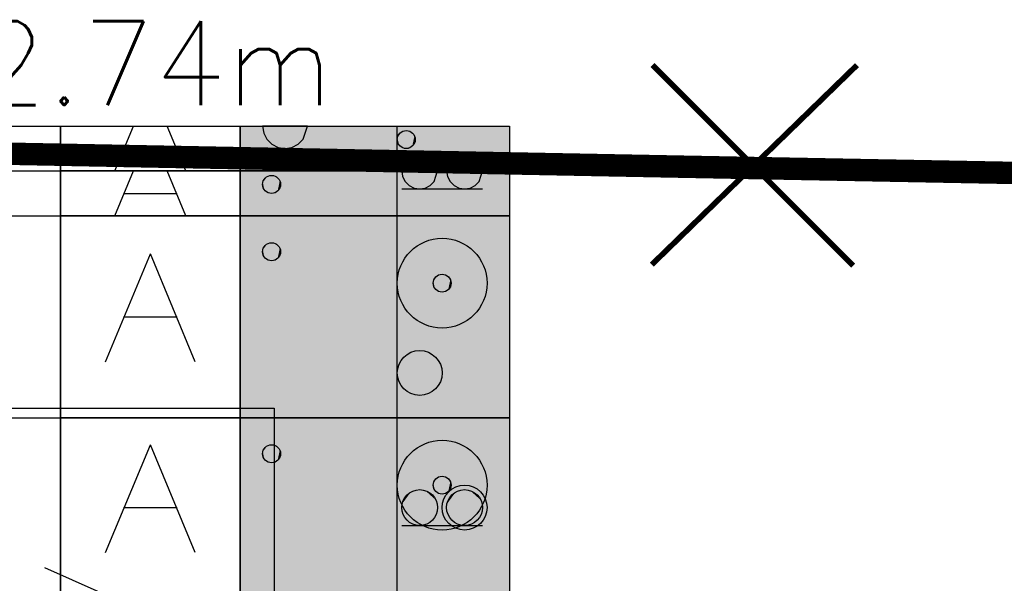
# Model space of a CAD drawing. Header units: metres. Extents: x 3458045 to 3462392, y 5482308 to 5484762.
# Tile 266 of 458: x 3460144.8 to 3460149.19, y 5484010.49 to 5484013. Entities that reach past the tile are written whole.
import ezdxf

# ---------------------------------------------------------------- set-up
doc = ezdxf.new("R2010")
doc.units = ezdxf.units.M
doc.linetypes.add('AUSGEZOGEN', pattern=[2, 1, 1])
doc.linetypes.add('VERDECKT2', pattern=[4.7625, 3.175, -1.5875])
for name, color, linetype in [('BAUER_BK 2014', 1, 'CONTINUOUS'), ('SP_BAUGRUBE-BÖSCHUNG', 210, 'AUSGEZOGEN'), ('SP_BAUGRUBE-VERBAU', 210, 'AUSGEZOGEN'), ('SP_GELÄNDE-BESTAND', 251, 'CONTINUOUS'), ('SP_Rückbau', 40, 'AUSGEZOGEN')]:
    doc.layers.add(name, color=color, linetype=linetype)
doc.styles.add('ROMANS', font='ROMANS')

# ---------------------------------------------------------------- blocks, each defined once
blk = doc.blocks.new('A$C23D12D66')
at = {"layer": 'SP_Rückbau', "lineweight": 60, "const_width": 0.025, "flags": 128}
for points in [[(-0.4661, 0.4263), (0.4705, -0.4394)], [(-0.4223, -0.47), (0.4223, 0.47)]]:
    blk.add_lwpolyline(points, dxfattribs=at)

msp = doc.modelspace()

# ---------------------------------------------------------------- linework, layer by layer
at = {"layer": 'BAUER_BK 2014', "color": 7, "linetype": 'Continuous'}
for points in [[(3460141.9809, 5484012.5271), (3460146.9809, 5484012.5271)], [(3460144.9809, 5484012.3271), (3460144.9809, 5484012.5271), (3460145.7809, 5484012.5271), (3460145.7809, 5484012.3271), (3460144.9809, 5484012.3271)], [(3460144.9809, 5484012.5271), (3460144.9809, 5483982.5271)], [(3460145.2227, 5484012.3271), (3460145.3059, 5484012.5271)], [(3460145.5393, 5484012.3271), (3460145.4559, 5484012.5271)], [(3460145.7809, 5484012.3271), (3460145.7809, 5484012.5271), (3460146.9809, 5484012.5271), (3460146.9809, 5484012.3271), (3460145.7809, 5484012.3271)], [(3460146.0809, 5484012.5271), (3460146.0809, 5484012.5271), (3460145.8809, 5484012.5271), (3460145.8809, 5484012.5271), (3460145.8859, 5484012.4961), (3460145.9001, 5484012.4683), (3460145.9221, 5484012.4461), (3460145.9501, 5484012.4319), (3460145.9809, 5484012.4271), (3460146.0119, 5484012.4319), (3460146.0397, 5484012.4461), (3460146.0619, 5484012.4683), (3460146.0809, 5484012.5271)], [(3460146.9809, 5484012.5271), (3460146.9809, 5483982.5271)], [(3460145.2609, 5484012.4271), (3460145.5009, 5484012.4271)], [(3460142.9304, 5484012.0279), (3460143.9809, 5484012.0279), (3460144.5809, 5484012.3271), (3460144.9809, 5484012.3271)], [(3460144.9809, 5484012.1271), (3460144.9809, 5484012.3271), (3460145.7809, 5484012.3271), (3460145.7809, 5484012.1271), (3460144.9809, 5484012.1271)], [(3460146.9809, 5484012.3271), (3460144.9809, 5484012.3271)], [(3460145.2227, 5484012.1271), (3460145.3059, 5484012.3271)], [(3460145.5393, 5484012.1271), (3460145.4559, 5484012.3271)], [(3460145.7809, 5484012.1271), (3460145.7809, 5484012.3271), (3460146.9809, 5484012.3271), (3460146.9809, 5484012.1271), (3460145.7809, 5484012.1271)], [(3460146.6609, 5484012.3271), (3460146.6609, 5484012.3271), (3460146.5009, 5484012.3271), (3460146.5009, 5484012.3271), (3460146.5049, 5484012.3023), (3460146.5163, 5484012.2801), (3460146.5339, 5484012.2623), (3460146.5563, 5484012.2511), (3460146.5809, 5484012.2471), (3460146.6057, 5484012.2511), (3460146.6279, 5484012.2623), (3460146.6457, 5484012.2801), (3460146.6609, 5484012.3271)], [(3460146.8609, 5484012.3271), (3460146.8609, 5484012.3271), (3460146.7009, 5484012.3271), (3460146.7009, 5484012.3271), (3460146.7049, 5484012.3023), (3460146.7163, 5484012.2801), (3460146.7339, 5484012.2623), (3460146.7563, 5484012.2511), (3460146.7809, 5484012.2471), (3460146.8057, 5484012.2511), (3460146.8279, 5484012.2623), (3460146.8457, 5484012.2801), (3460146.8609, 5484012.3271)], [(3460145.2609, 5484012.2271), (3460145.5009, 5484012.2271)], [(3460146.5009, 5484012.2471), (3460146.8609, 5484012.2471)], [(3460142.9304, 5484011.5287), (3460143.9809, 5484011.5287), (3460144.5809, 5484012.1271), (3460144.9809, 5484012.1271)], [(3460144.9809, 5484011.2271), (3460144.9809, 5484012.1271), (3460145.7809, 5484012.1271), (3460145.7809, 5484011.2271), (3460144.9809, 5484011.2271)], [(3460146.9809, 5484012.1271), (3460144.9809, 5484012.1271)], [(3460145.7809, 5484011.2271), (3460145.7809, 5484012.1271), (3460146.9809, 5484012.1271), (3460146.9809, 5484011.2271), (3460145.7809, 5484011.2271)], [(3460145.1809, 5484011.4771), (3460145.3809, 5484011.9571)], [(3460145.5809, 5484011.4771), (3460145.3809, 5484011.9571)], [(3460145.2609, 5484011.6771), (3460145.5009, 5484011.6771)], [(3460142.9304, 5484011.0297), (3460143.9809, 5484011.0297), (3460144.5809, 5484011.2271), (3460144.9809, 5484011.2271)], [(3460144.9809, 5484010.4271), (3460144.9809, 5484011.2271), (3460145.7809, 5484011.2271), (3460145.7809, 5484010.4271), (3460144.9809, 5484010.4271)], [(3460146.9809, 5484011.2271), (3460144.9809, 5484011.2271)], [(3460145.7809, 5484010.4271), (3460145.7809, 5484011.2271), (3460146.9809, 5484011.2271), (3460146.9809, 5484010.4271), (3460145.7809, 5484010.4271)], [(3460145.1809, 5484010.6271), (3460145.3809, 5484011.1071)], [(3460145.5809, 5484010.6271), (3460145.3809, 5484011.1071)], [(3460145.2609, 5484010.8271), (3460145.5009, 5484010.8271)], [(3460146.5009, 5484010.7471), (3460146.8609, 5484010.7471)]]:
    msp.add_lwpolyline(points, dxfattribs=at)
at = {"layer": 'BAUER_BK 2014', "color": 50, "linetype": 'Continuous'}
for points in [[(3460145.7809, 5484012.3271), (3460145.7809, 5484012.5271), (3460146.9809, 5484012.5271), (3460146.9809, 5484012.3271), (3460145.7809, 5484012.3271)], [(3460146.4809, 5484011.2271), (3460146.4809, 5484012.1271), (3460146.9809, 5484012.1271), (3460146.9809, 5484011.2271), (3460146.4809, 5484011.2271)]]:
    msp.add_lwpolyline(points, dxfattribs=at)
at = {"layer": 'BAUER_BK 2014', "color": 30, "linetype": 'Continuous'}
for points in [[(3460146.4809, 5484012.3271), (3460146.4809, 5484012.5271), (3460146.9809, 5484012.5271), (3460146.9809, 5484012.3271), (3460146.4809, 5484012.3271)], [(3460145.7809, 5484012.1271), (3460145.7809, 5484012.3271), (3460146.9809, 5484012.3271), (3460146.9809, 5484012.1271), (3460145.7809, 5484012.1271)], [(3460145.7809, 5484011.2271), (3460145.7809, 5484012.1271), (3460146.9809, 5484012.1271), (3460146.9809, 5484011.2271), (3460145.7809, 5484011.2271)], [(3460145.7809, 5484010.4271), (3460145.7809, 5484011.2271), (3460146.9809, 5484011.2271), (3460146.9809, 5484010.4271), (3460145.7809, 5484010.4271)]]:
    msp.add_lwpolyline(points, dxfattribs=at)
at = {"layer": 'BAUER_BK 2014', "color": 62, "linetype": 'Continuous'}
for points in [[(3460146.4809, 5484012.1271), (3460146.4809, 5484012.3271), (3460146.9809, 5484012.3271), (3460146.9809, 5484012.1271), (3460146.4809, 5484012.1271)], [(3460146.4809, 5484010.4271), (3460146.4809, 5484011.2271), (3460146.9809, 5484011.2271), (3460146.9809, 5484010.4271), (3460146.4809, 5484010.4271)]]:
    msp.add_lwpolyline(points, dxfattribs=at)
at = {"layer": 'BAUER_BK 2014', "color": 7, "linetype": 'Continuous'}
for centre, radius in [((3460146.5209, 5484012.4671), 0.04), ((3460145.9209, 5484012.2671), 0.04), ((3460145.9209, 5484011.9671), 0.04), ((3460146.6809, 5484011.8271), 0.2), ((3460146.6809, 5484011.8271), 0.2), ((3460146.6809, 5484011.8271), 0.04), ((3460146.5809, 5484011.4271), 0.1), ((3460146.6809, 5484010.9271), 0.2), ((3460146.6809, 5484010.9271), 0.2), ((3460145.9209, 5484011.0671), 0.04), ((3460146.6809, 5484010.9271), 0.04), ((3460146.5809, 5484010.8271), 0.08), ((3460146.7809, 5484010.8271), 0.1), ((3460146.7809, 5484010.8271), 0.08)]:
    msp.add_circle(centre, radius, dxfattribs=at)
at = {"layer": 'BAUER_BK 2014', "color": 50, "linetype": 'Continuous'}
for points in [[(3460145.7809, 5484012.3271), (3460145.7809, 5484012.5271), (3460146.9809, 5484012.3271), (3460146.9809, 5484012.5271)], [(3460146.4809, 5484011.2271), (3460146.4809, 5484012.1271), (3460146.9809, 5484011.2271), (3460146.9809, 5484012.1271)]]:
    msp.add_solid(points, dxfattribs=at)
at = {"layer": 'BAUER_BK 2014', "color": 30, "linetype": 'Continuous'}
for points in [[(3460146.4809, 5484012.3271), (3460146.4809, 5484012.5271), (3460146.9809, 5484012.3271), (3460146.9809, 5484012.5271)], [(3460145.7809, 5484012.1271), (3460145.7809, 5484012.3271), (3460146.9809, 5484012.1271), (3460146.9809, 5484012.3271)], [(3460145.7809, 5484011.2271), (3460145.7809, 5484012.1271), (3460146.9809, 5484011.2271), (3460146.9809, 5484012.1271)], [(3460145.7809, 5484010.4271), (3460145.7809, 5484011.2271), (3460146.9809, 5484010.4271), (3460146.9809, 5484011.2271)]]:
    msp.add_solid(points, dxfattribs=at)
at = {"layer": 'BAUER_BK 2014', "color": 7, "linetype": 'Continuous'}
for points in [[(3460146.5009, 5484012.5017), (3460146.4887, 5484012.4907), (3460146.4819, 5484012.4755)], [(3460146.5009, 5484012.5017), (3460146.4819, 5484012.4755), (3460146.4887, 5484012.4435)], [(3460146.4887, 5484012.4907), (3460146.4845, 5484012.4833), (3460146.4819, 5484012.4755)], [(3460146.5009, 5484012.5017), (3460146.4943, 5484012.4969), (3460146.4887, 5484012.4907)], [(3460146.5009, 5484012.5017), (3460146.4887, 5484012.4435), (3460146.5477, 5484012.4373)], [(3460146.5167, 5484012.5069), (3460146.5087, 5484012.5051), (3460146.5009, 5484012.5017)], [(3460146.5333, 5484012.5051), (3460146.5167, 5484012.5069), (3460146.5009, 5484012.5017)], [(3460146.5575, 5484012.4833), (3460146.5333, 5484012.5051), (3460146.5009, 5484012.5017)], [(3460146.5477, 5484012.4373), (3460146.5575, 5484012.4833), (3460146.5009, 5484012.5017)], [(3460146.5333, 5484012.5051), (3460146.5251, 5484012.5069), (3460146.5167, 5484012.5069)], [(3460146.5477, 5484012.4969), (3460146.5409, 5484012.5017), (3460146.5333, 5484012.5051)], [(3460146.5575, 5484012.4833), (3460146.5477, 5484012.4969), (3460146.5333, 5484012.5051)], [(3460146.5575, 5484012.4833), (3460146.5533, 5484012.4907), (3460146.5477, 5484012.4969)], [(3460146.5477, 5484012.4373), (3460146.5575, 5484012.4509), (3460146.5575, 5484012.4833)], [(3460146.5609, 5484012.4671), (3460146.5601, 5484012.4755), (3460146.5575, 5484012.4833)], [(3460146.5575, 5484012.4509), (3460146.5609, 5484012.4671), (3460146.5575, 5484012.4833)], [(3460146.4819, 5484012.4755), (3460146.4809, 5484012.4671), (3460146.4819, 5484012.4587)], [(3460146.4819, 5484012.4755), (3460146.4819, 5484012.4587), (3460146.4887, 5484012.4435)], [(3460146.4819, 5484012.4587), (3460146.4845, 5484012.4509), (3460146.4887, 5484012.4435)], [(3460146.4887, 5484012.4435), (3460146.4943, 5484012.4373), (3460146.5009, 5484012.4325)], [(3460146.4887, 5484012.4435), (3460146.5009, 5484012.4325), (3460146.5167, 5484012.4273)], [(3460146.4887, 5484012.4435), (3460146.5167, 5484012.4273), (3460146.5477, 5484012.4373)], [(3460146.5167, 5484012.4273), (3460146.5333, 5484012.4291), (3460146.5477, 5484012.4373)], [(3460146.5333, 5484012.4291), (3460146.5409, 5484012.4325), (3460146.5477, 5484012.4373)], [(3460146.5477, 5484012.4373), (3460146.5533, 5484012.4435), (3460146.5575, 5484012.4509)], [(3460146.5009, 5484012.4325), (3460146.5087, 5484012.4291), (3460146.5167, 5484012.4273)], [(3460146.5167, 5484012.4273), (3460146.5251, 5484012.4273), (3460146.5333, 5484012.4291)], [(3460145.9167, 5484012.3069), (3460145.9087, 5484012.3051), (3460145.9009, 5484012.3017)], [(3460145.9333, 5484012.3051), (3460145.9167, 5484012.3069), (3460145.9009, 5484012.3017)], [(3460145.9575, 5484012.2833), (3460145.9333, 5484012.3051), (3460145.9009, 5484012.3017)], [(3460145.9333, 5484012.3051), (3460145.9251, 5484012.3069), (3460145.9167, 5484012.3069)], [(3460145.9477, 5484012.2969), (3460145.9409, 5484012.3017), (3460145.9333, 5484012.3051)], [(3460145.9575, 5484012.2833), (3460145.9477, 5484012.2969), (3460145.9333, 5484012.3051)], [(3460145.8819, 5484012.2755), (3460145.8809, 5484012.2671), (3460145.8819, 5484012.2587)], [(3460145.9009, 5484012.3017), (3460145.8887, 5484012.2907), (3460145.8819, 5484012.2755)], [(3460145.9009, 5484012.3017), (3460145.8819, 5484012.2755), (3460145.8887, 5484012.2435)], [(3460145.8887, 5484012.2907), (3460145.8845, 5484012.2833), (3460145.8819, 5484012.2755)], [(3460145.8819, 5484012.2755), (3460145.8819, 5484012.2587), (3460145.8887, 5484012.2435)], [(3460145.9009, 5484012.3017), (3460145.8943, 5484012.2969), (3460145.8887, 5484012.2907)], [(3460145.9009, 5484012.3017), (3460145.8887, 5484012.2435), (3460145.9477, 5484012.2373)], [(3460145.9477, 5484012.2373), (3460145.9575, 5484012.2833), (3460145.9009, 5484012.3017)], [(3460145.9575, 5484012.2833), (3460145.9533, 5484012.2907), (3460145.9477, 5484012.2969)], [(3460145.9477, 5484012.2373), (3460145.9575, 5484012.2509), (3460145.9575, 5484012.2833)], [(3460145.9609, 5484012.2671), (3460145.9601, 5484012.2755), (3460145.9575, 5484012.2833)], [(3460145.9575, 5484012.2509), (3460145.9609, 5484012.2671), (3460145.9575, 5484012.2833)], [(3460145.8819, 5484012.2587), (3460145.8845, 5484012.2509), (3460145.8887, 5484012.2435)], [(3460145.8887, 5484012.2435), (3460145.8943, 5484012.2373), (3460145.9009, 5484012.2325)], [(3460145.8887, 5484012.2435), (3460145.9009, 5484012.2325), (3460145.9167, 5484012.2273)], [(3460145.8887, 5484012.2435), (3460145.9167, 5484012.2273), (3460145.9477, 5484012.2373)], [(3460145.9009, 5484012.2325), (3460145.9087, 5484012.2291), (3460145.9167, 5484012.2273)], [(3460145.9167, 5484012.2273), (3460145.9333, 5484012.2291), (3460145.9477, 5484012.2373)], [(3460145.9167, 5484012.2273), (3460145.9251, 5484012.2273), (3460145.9333, 5484012.2291)], [(3460145.9333, 5484012.2291), (3460145.9409, 5484012.2325), (3460145.9477, 5484012.2373)], [(3460145.9477, 5484012.2373), (3460145.9533, 5484012.2435), (3460145.9575, 5484012.2509)], [(3460145.9009, 5484012.0017), (3460145.8887, 5484011.9907), (3460145.8819, 5484011.9755)], [(3460145.9009, 5484012.0017), (3460145.8819, 5484011.9755), (3460145.8887, 5484011.9435)], [(3460145.9009, 5484012.0017), (3460145.8943, 5484011.9969), (3460145.8887, 5484011.9907)], [(3460145.9009, 5484012.0017), (3460145.8887, 5484011.9435), (3460145.9477, 5484011.9373)], [(3460145.9167, 5484012.0069), (3460145.9087, 5484012.0051), (3460145.9009, 5484012.0017)], [(3460145.9333, 5484012.0051), (3460145.9167, 5484012.0069), (3460145.9009, 5484012.0017)], [(3460145.9575, 5484011.9833), (3460145.9333, 5484012.0051), (3460145.9009, 5484012.0017)], [(3460145.9477, 5484011.9373), (3460145.9575, 5484011.9833), (3460145.9009, 5484012.0017)], [(3460145.9333, 5484012.0051), (3460145.9251, 5484012.0069), (3460145.9167, 5484012.0069)], [(3460145.9477, 5484011.9969), (3460145.9409, 5484012.0017), (3460145.9333, 5484012.0051)], [(3460145.9575, 5484011.9833), (3460145.9477, 5484011.9969), (3460145.9333, 5484012.0051)], [(3460145.8819, 5484011.9755), (3460145.8809, 5484011.9671), (3460145.8819, 5484011.9587)], [(3460145.8887, 5484011.9907), (3460145.8845, 5484011.9833), (3460145.8819, 5484011.9755)], [(3460145.8819, 5484011.9755), (3460145.8819, 5484011.9587), (3460145.8887, 5484011.9435)], [(3460145.8819, 5484011.9587), (3460145.8845, 5484011.9509), (3460145.8887, 5484011.9435)], [(3460145.9575, 5484011.9833), (3460145.9533, 5484011.9907), (3460145.9477, 5484011.9969)], [(3460145.9477, 5484011.9373), (3460145.9575, 5484011.9509), (3460145.9575, 5484011.9833)], [(3460145.9609, 5484011.9671), (3460145.9601, 5484011.9755), (3460145.9575, 5484011.9833)], [(3460145.9575, 5484011.9509), (3460145.9609, 5484011.9671), (3460145.9575, 5484011.9833)], [(3460145.8887, 5484011.9435), (3460145.8943, 5484011.9373), (3460145.9009, 5484011.9325)], [(3460145.8887, 5484011.9435), (3460145.9009, 5484011.9325), (3460145.9167, 5484011.9273)], [(3460145.8887, 5484011.9435), (3460145.9167, 5484011.9273), (3460145.9477, 5484011.9373)], [(3460145.9009, 5484011.9325), (3460145.9087, 5484011.9291), (3460145.9167, 5484011.9273)], [(3460145.9167, 5484011.9273), (3460145.9333, 5484011.9291), (3460145.9477, 5484011.9373)], [(3460145.9167, 5484011.9273), (3460145.9251, 5484011.9273), (3460145.9333, 5484011.9291)], [(3460145.9333, 5484011.9291), (3460145.9409, 5484011.9325), (3460145.9477, 5484011.9373)], [(3460145.9477, 5484011.9373), (3460145.9533, 5484011.9435), (3460145.9575, 5484011.9509)], [(3460146.6767, 5484011.8669), (3460146.6687, 5484011.8651), (3460146.6609, 5484011.8617)], [(3460146.6933, 5484011.8651), (3460146.6767, 5484011.8669), (3460146.6609, 5484011.8617)], [(3460146.6933, 5484011.8651), (3460146.6851, 5484011.8669), (3460146.6767, 5484011.8669)], [(3460146.6419, 5484011.8355), (3460146.6409, 5484011.8271), (3460146.6419, 5484011.8187)], [(3460146.6609, 5484011.8617), (3460146.6487, 5484011.8507), (3460146.6419, 5484011.8355)], [(3460146.6609, 5484011.8617), (3460146.6419, 5484011.8355), (3460146.6487, 5484011.8035)], [(3460146.6487, 5484011.8507), (3460146.6445, 5484011.8433), (3460146.6419, 5484011.8355)], [(3460146.6419, 5484011.8355), (3460146.6419, 5484011.8187), (3460146.6487, 5484011.8035)], [(3460146.6609, 5484011.8617), (3460146.6543, 5484011.8569), (3460146.6487, 5484011.8507)], [(3460146.6609, 5484011.8617), (3460146.6487, 5484011.8035), (3460146.7077, 5484011.7973)], [(3460146.7175, 5484011.8433), (3460146.6933, 5484011.8651), (3460146.6609, 5484011.8617)], [(3460146.7077, 5484011.7973), (3460146.7175, 5484011.8433), (3460146.6609, 5484011.8617)], [(3460146.7077, 5484011.8569), (3460146.7009, 5484011.8617), (3460146.6933, 5484011.8651)], [(3460146.7175, 5484011.8433), (3460146.7077, 5484011.8569), (3460146.6933, 5484011.8651)], [(3460146.7175, 5484011.8433), (3460146.7133, 5484011.8507), (3460146.7077, 5484011.8569)], [(3460146.7077, 5484011.7973), (3460146.7175, 5484011.8109), (3460146.7175, 5484011.8433)], [(3460146.7209, 5484011.8271), (3460146.7201, 5484011.8355), (3460146.7175, 5484011.8433)], [(3460146.7175, 5484011.8109), (3460146.7209, 5484011.8271), (3460146.7175, 5484011.8433)], [(3460146.6419, 5484011.8187), (3460146.6445, 5484011.8109), (3460146.6487, 5484011.8035)], [(3460146.6487, 5484011.8035), (3460146.6543, 5484011.7973), (3460146.6609, 5484011.7925)], [(3460146.6487, 5484011.8035), (3460146.6609, 5484011.7925), (3460146.6767, 5484011.7873)], [(3460146.6487, 5484011.8035), (3460146.6767, 5484011.7873), (3460146.7077, 5484011.7973)], [(3460146.6609, 5484011.7925), (3460146.6687, 5484011.7891), (3460146.6767, 5484011.7873)], [(3460146.6767, 5484011.7873), (3460146.6933, 5484011.7891), (3460146.7077, 5484011.7973)], [(3460146.6767, 5484011.7873), (3460146.6851, 5484011.7873), (3460146.6933, 5484011.7891)], [(3460146.6933, 5484011.7891), (3460146.7009, 5484011.7925), (3460146.7077, 5484011.7973)], [(3460146.7077, 5484011.7973), (3460146.7133, 5484011.8035), (3460146.7175, 5484011.8109)], [(3460145.9009, 5484011.1017), (3460145.8887, 5484011.0907), (3460145.8819, 5484011.0755)], [(3460145.9009, 5484011.1017), (3460145.8819, 5484011.0755), (3460145.8887, 5484011.0435)], [(3460145.8887, 5484011.0907), (3460145.8845, 5484011.0833), (3460145.8819, 5484011.0755)], [(3460145.9009, 5484011.1017), (3460145.8943, 5484011.0969), (3460145.8887, 5484011.0907)], [(3460145.9009, 5484011.1017), (3460145.8887, 5484011.0435), (3460145.9477, 5484011.0373)], [(3460145.9167, 5484011.1069), (3460145.9087, 5484011.1051), (3460145.9009, 5484011.1017)], [(3460145.9333, 5484011.1051), (3460145.9167, 5484011.1069), (3460145.9009, 5484011.1017)], [(3460145.9575, 5484011.0833), (3460145.9333, 5484011.1051), (3460145.9009, 5484011.1017)], [(3460145.9477, 5484011.0373), (3460145.9575, 5484011.0833), (3460145.9009, 5484011.1017)], [(3460145.9333, 5484011.1051), (3460145.9251, 5484011.1069), (3460145.9167, 5484011.1069)], [(3460145.9477, 5484011.0969), (3460145.9409, 5484011.1017), (3460145.9333, 5484011.1051)], [(3460145.9575, 5484011.0833), (3460145.9477, 5484011.0969), (3460145.9333, 5484011.1051)], [(3460145.9575, 5484011.0833), (3460145.9533, 5484011.0907), (3460145.9477, 5484011.0969)], [(3460145.9477, 5484011.0373), (3460145.9575, 5484011.0509), (3460145.9575, 5484011.0833)], [(3460145.9609, 5484011.0671), (3460145.9601, 5484011.0755), (3460145.9575, 5484011.0833)], [(3460145.9575, 5484011.0509), (3460145.9609, 5484011.0671), (3460145.9575, 5484011.0833)], [(3460145.8819, 5484011.0755), (3460145.8809, 5484011.0671), (3460145.8819, 5484011.0587)], [(3460145.8819, 5484011.0755), (3460145.8819, 5484011.0587), (3460145.8887, 5484011.0435)], [(3460145.8819, 5484011.0587), (3460145.8845, 5484011.0509), (3460145.8887, 5484011.0435)], [(3460145.8887, 5484011.0435), (3460145.8943, 5484011.0373), (3460145.9009, 5484011.0325)], [(3460145.8887, 5484011.0435), (3460145.9009, 5484011.0325), (3460145.9167, 5484011.0273)], [(3460145.8887, 5484011.0435), (3460145.9167, 5484011.0273), (3460145.9477, 5484011.0373)], [(3460145.9009, 5484011.0325), (3460145.9087, 5484011.0291), (3460145.9167, 5484011.0273)], [(3460145.9167, 5484011.0273), (3460145.9333, 5484011.0291), (3460145.9477, 5484011.0373)], [(3460145.9333, 5484011.0291), (3460145.9409, 5484011.0325), (3460145.9477, 5484011.0373)], [(3460145.9477, 5484011.0373), (3460145.9533, 5484011.0435), (3460145.9575, 5484011.0509)], [(3460145.9167, 5484011.0273), (3460145.9251, 5484011.0273), (3460145.9333, 5484011.0291)], [(3460146.6609, 5484010.9617), (3460146.6487, 5484010.9507), (3460146.6419, 5484010.9355)], [(3460146.6609, 5484010.9617), (3460146.6419, 5484010.9355), (3460146.6487, 5484010.9035)], [(3460146.6487, 5484010.9507), (3460146.6445, 5484010.9433), (3460146.6419, 5484010.9355)], [(3460146.6609, 5484010.9617), (3460146.6543, 5484010.9569), (3460146.6487, 5484010.9507)], [(3460146.6609, 5484010.9617), (3460146.6487, 5484010.9035), (3460146.7077, 5484010.8973)], [(3460146.6767, 5484010.9669), (3460146.6687, 5484010.9651), (3460146.6609, 5484010.9617)], [(3460146.6933, 5484010.9651), (3460146.6767, 5484010.9669), (3460146.6609, 5484010.9617)], [(3460146.7175, 5484010.9433), (3460146.6933, 5484010.9651), (3460146.6609, 5484010.9617)], [(3460146.7077, 5484010.8973), (3460146.7175, 5484010.9433), (3460146.6609, 5484010.9617)], [(3460146.6933, 5484010.9651), (3460146.6851, 5484010.9669), (3460146.6767, 5484010.9669)], [(3460146.7077, 5484010.9569), (3460146.7009, 5484010.9617), (3460146.6933, 5484010.9651)], [(3460146.7175, 5484010.9433), (3460146.7077, 5484010.9569), (3460146.6933, 5484010.9651)], [(3460146.7175, 5484010.9433), (3460146.7133, 5484010.9507), (3460146.7077, 5484010.9569)], [(3460146.5727, 5484010.9067), (3460146.5563, 5484010.9031), (3460146.5409, 5484010.8963)], [(3460146.6057, 5484010.9031), (3460146.5727, 5484010.9067), (3460146.5409, 5484010.8963)], [(3460146.6541, 5484010.8597), (3460146.6057, 5484010.9031), (3460146.5409, 5484010.8963)], [(3460146.6057, 5484010.9031), (3460146.5893, 5484010.9067), (3460146.5727, 5484010.9067)], [(3460146.6345, 5484010.8865), (3460146.6209, 5484010.8963), (3460146.6057, 5484010.9031)], [(3460146.6541, 5484010.8597), (3460146.6345, 5484010.8865), (3460146.6057, 5484010.9031)], [(3460146.6419, 5484010.9355), (3460146.6409, 5484010.9271), (3460146.6419, 5484010.9187)], [(3460146.6419, 5484010.9355), (3460146.6419, 5484010.9187), (3460146.6487, 5484010.9035)], [(3460146.6419, 5484010.9187), (3460146.6445, 5484010.9109), (3460146.6487, 5484010.9035)], [(3460146.6487, 5484010.9035), (3460146.6543, 5484010.8973), (3460146.6609, 5484010.8925)], [(3460146.6487, 5484010.9035), (3460146.6609, 5484010.8925), (3460146.6767, 5484010.8873)], [(3460146.6487, 5484010.9035), (3460146.6767, 5484010.8873), (3460146.7077, 5484010.8973)], [(3460146.7077, 5484010.8973), (3460146.7175, 5484010.9109), (3460146.7175, 5484010.9433)], [(3460146.7077, 5484010.8973), (3460146.7133, 5484010.9035), (3460146.7175, 5484010.9109)], [(3460146.7209, 5484010.9271), (3460146.7201, 5484010.9355), (3460146.7175, 5484010.9433)], [(3460146.7175, 5484010.9109), (3460146.7209, 5484010.9271), (3460146.7175, 5484010.9433)], [(3460146.7727, 5484010.9067), (3460146.7563, 5484010.9031), (3460146.7409, 5484010.8963)], [(3460146.8057, 5484010.9031), (3460146.7727, 5484010.9067), (3460146.7409, 5484010.8963)], [(3460146.8541, 5484010.8597), (3460146.8057, 5484010.9031), (3460146.7409, 5484010.8963)], [(3460146.8057, 5484010.9031), (3460146.7893, 5484010.9067), (3460146.7727, 5484010.9067)], [(3460146.8345, 5484010.8865), (3460146.8209, 5484010.8963), (3460146.8057, 5484010.9031)], [(3460146.8541, 5484010.8597), (3460146.8345, 5484010.8865), (3460146.8057, 5484010.9031)], [(3460146.5409, 5484010.8963), (3460146.5163, 5484010.8741), (3460146.5027, 5484010.8437)], [(3460146.5409, 5484010.8963), (3460146.5027, 5484010.8437), (3460146.5163, 5484010.7801)], [(3460146.5163, 5484010.8741), (3460146.5079, 5484010.8597), (3460146.5027, 5484010.8437)], [(3460146.5409, 5484010.8963), (3460146.5275, 5484010.8865), (3460146.5163, 5484010.8741)], [(3460146.5409, 5484010.8963), (3460146.5163, 5484010.7801), (3460146.6345, 5484010.7677)], [(3460146.6345, 5484010.7677), (3460146.6541, 5484010.8597), (3460146.5409, 5484010.8963)], [(3460146.6541, 5484010.8597), (3460146.6457, 5484010.8741), (3460146.6345, 5484010.8865)], [(3460146.6345, 5484010.7677), (3460146.6541, 5484010.7945), (3460146.6541, 5484010.8597)], [(3460146.6609, 5484010.8271), (3460146.6593, 5484010.8437), (3460146.6541, 5484010.8597)], [(3460146.6541, 5484010.7945), (3460146.6609, 5484010.8271), (3460146.6541, 5484010.8597)], [(3460146.6609, 5484010.8925), (3460146.6687, 5484010.8891), (3460146.6767, 5484010.8873)], [(3460146.6767, 5484010.8873), (3460146.6933, 5484010.8891), (3460146.7077, 5484010.8973)], [(3460146.6767, 5484010.8873), (3460146.6851, 5484010.8873), (3460146.6933, 5484010.8891)], [(3460146.6933, 5484010.8891), (3460146.7009, 5484010.8925), (3460146.7077, 5484010.8973)], [(3460146.7409, 5484010.8963), (3460146.7163, 5484010.8741), (3460146.7027, 5484010.8437)], [(3460146.7409, 5484010.8963), (3460146.7027, 5484010.8437), (3460146.7163, 5484010.7801)], [(3460146.7163, 5484010.8741), (3460146.7079, 5484010.8597), (3460146.7027, 5484010.8437)], [(3460146.7409, 5484010.8963), (3460146.7275, 5484010.8865), (3460146.7163, 5484010.8741)], [(3460146.7409, 5484010.8963), (3460146.7163, 5484010.7801), (3460146.8345, 5484010.7677)], [(3460146.8345, 5484010.7677), (3460146.8541, 5484010.8597), (3460146.7409, 5484010.8963)], [(3460146.8541, 5484010.8597), (3460146.8457, 5484010.8741), (3460146.8345, 5484010.8865)], [(3460146.8345, 5484010.7677), (3460146.8541, 5484010.7945), (3460146.8541, 5484010.8597)], [(3460146.8609, 5484010.8271), (3460146.8593, 5484010.8437), (3460146.8541, 5484010.8597)], [(3460146.8541, 5484010.7945), (3460146.8609, 5484010.8271), (3460146.8541, 5484010.8597)], [(3460146.5027, 5484010.8437), (3460146.5009, 5484010.8271), (3460146.5027, 5484010.8105)], [(3460146.5027, 5484010.8437), (3460146.5027, 5484010.8105), (3460146.5163, 5484010.7801)], [(3460146.7027, 5484010.8437), (3460146.7009, 5484010.8271), (3460146.7027, 5484010.8105)], [(3460146.7027, 5484010.8437), (3460146.7027, 5484010.8105), (3460146.7163, 5484010.7801)], [(3460146.5027, 5484010.8105), (3460146.5079, 5484010.7945), (3460146.5163, 5484010.7801)], [(3460146.5163, 5484010.7801), (3460146.5275, 5484010.7677), (3460146.5409, 5484010.7579)], [(3460146.5163, 5484010.7801), (3460146.5409, 5484010.7579), (3460146.5727, 5484010.7475)], [(3460146.5163, 5484010.7801), (3460146.5727, 5484010.7475), (3460146.6345, 5484010.7677)], [(3460146.6345, 5484010.7677), (3460146.6457, 5484010.7801), (3460146.6541, 5484010.7945)], [(3460146.7027, 5484010.8105), (3460146.7079, 5484010.7945), (3460146.7163, 5484010.7801)], [(3460146.7163, 5484010.7801), (3460146.7275, 5484010.7677), (3460146.7409, 5484010.7579)], [(3460146.7163, 5484010.7801), (3460146.7409, 5484010.7579), (3460146.7727, 5484010.7475)], [(3460146.7163, 5484010.7801), (3460146.7727, 5484010.7475), (3460146.8345, 5484010.7677)], [(3460146.8345, 5484010.7677), (3460146.8457, 5484010.7801), (3460146.8541, 5484010.7945)], [(3460146.5409, 5484010.7579), (3460146.5563, 5484010.7511), (3460146.5727, 5484010.7475)], [(3460146.5727, 5484010.7475), (3460146.6057, 5484010.7511), (3460146.6345, 5484010.7677)], [(3460146.5727, 5484010.7475), (3460146.5893, 5484010.7475), (3460146.6057, 5484010.7511)], [(3460146.6057, 5484010.7511), (3460146.6209, 5484010.7579), (3460146.6345, 5484010.7677)], [(3460146.7409, 5484010.7579), (3460146.7563, 5484010.7511), (3460146.7727, 5484010.7475)], [(3460146.7727, 5484010.7475), (3460146.8057, 5484010.7511), (3460146.8345, 5484010.7677)], [(3460146.7727, 5484010.7475), (3460146.7893, 5484010.7475), (3460146.8057, 5484010.7511)], [(3460146.8057, 5484010.7511), (3460146.8209, 5484010.7579), (3460146.8345, 5484010.7677)]]:
    msp.add_solid(points, dxfattribs=at)
at = {"layer": 'BAUER_BK 2014', "color": 62, "linetype": 'Continuous'}
for points in [[(3460146.4809, 5484012.1271), (3460146.4809, 5484012.3271), (3460146.9809, 5484012.1271), (3460146.9809, 5484012.3271)], [(3460146.4809, 5484010.4271), (3460146.4809, 5484011.2271), (3460146.9809, 5484010.4271), (3460146.9809, 5484011.2271)]]:
    msp.add_solid(points, dxfattribs=at)
at = {"layer": 'SP_BAUGRUBE-BÖSCHUNG', "linetype": 'VERDECKT2'}
msp.add_line((3460140.5579, 5484012.4967), (3460159.8202, 5484003.9266), dxfattribs=at)
at = {"layer": 'SP_BAUGRUBE-VERBAU'}
for p, q in [((3460143.9329, 5484011.2696), (3460145.9329, 5484011.2696)), ((3460145.9329, 5484011.2696), (3460145.9329, 5484005.9838))]:
    msp.add_line(p, q, dxfattribs=at)
at = {"layer": 'SP_GELÄNDE-BESTAND', "const_width": 0.1}
msp.add_lwpolyline([(3460132.33, 5484012.6568), (3460133.0579, 5484012.6424), (3460135.977, 5484012.5856), (3460137.7157, 5484012.5446), (3460138.0579, 5484012.5375), (3460141.2018, 5484012.4734), (3460143.0579, 5484012.4364), (3460147.6895, 5484012.3473), (3460148.0579, 5484012.3403), (3460150.4998, 5484012.2944)], dxfattribs=at)

# ---------------------------------------------------------------- block references
at = {"layer": 'SP_Rückbau', "linetype": 'AUSGEZOGEN', "rotation": 86.9409777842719}
msp.add_blockref('A$C23D12D66', (3460148.0656, 5484012.3524), dxfattribs=at)

# ---------------------------------------------------------------- texts
at = {"layer": 'BAUER_BK 2014', "color": 7, "style": 'ROMANS'}
msp.add_text('NHN+102.74m', height=0.373944, dxfattribs=at).set_placement((3460142.4809, 5484012.6205))

doc.saveas('drawing.dxf')
